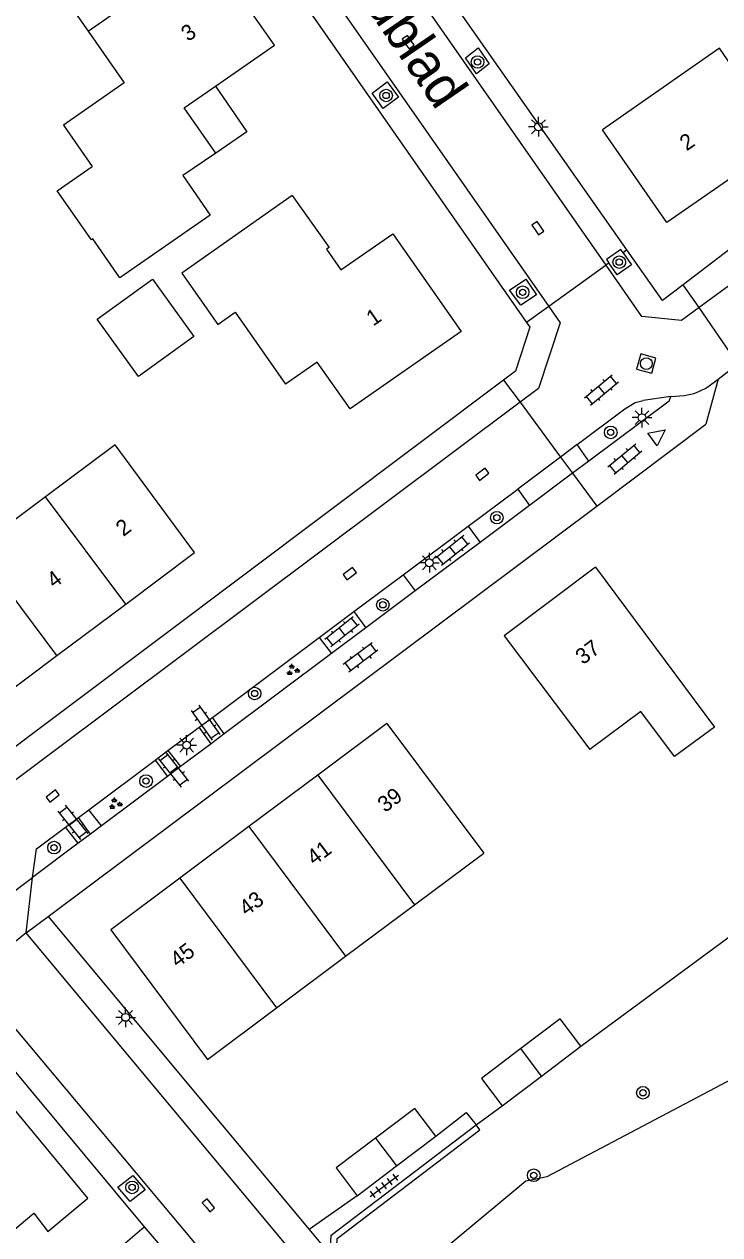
# Model space of a CAD drawing. Extents: x 136000 to 141014, y 402000 to 403500.
# Drawn here: x 137299.2 to 137343.4, y 402087.3 to 402164.2 of the extents above; entities that cross this region are included whole.
import ezdxf

# ---------------------------------------------------------------- set-up
doc = ezdxf.new("R2010")
doc.units = 0
for name, color, linetype in [('gg-afsc-erfafscheiding', 7, 'Continuous'), ('gg-anno-huisnummerreeks BGT', 7, 'Continuous'), ('gg-anno-openbare ruimte label', 7, 'Continuous'), ('gg-bbg-bijgebouw', 7, 'Continuous'), ('gg-bbg-gedigitaliseerde bebouwing', 7, 'Continuous'), ('gg-bbg-gedigitaliseerde bijgebouw', 7, 'Continuous'), ('gg-bbg-hoofdgebouw', 7, 'Continuous'), ('gg-bbg-luifel en loopbrug', 7, 'Continuous'), ('gg-bbg-tussenscheiding', 7, 'Continuous'), ('gg-knt-verharding', 7, 'Continuous'), ('gg-knt-verharding nz', 7, 'Continuous'), ('gt-grn-groengrens', 7, 'Continuous'), ('gt-grn-weggrens', 7, 'Continuous'), ('gt-symb-boom', 7, 'Continuous'), ('gt-symb-groenvak', 7, 'Continuous'), ('gt-symb-klinker verharding', 7, 'Continuous'), ('gt-symb-kolk', 7, 'Continuous'), ('gt-symb-lichtmast', 7, 'Continuous'), ('gt-symb-rioolschacht', 7, 'Continuous'), ('gt-symb-tegel verharding', 7, 'Continuous'), ('gt-symb-waterafsluiter', 7, 'Continuous')]:
    doc.layers.add(name, color=color, linetype=linetype)

# ---------------------------------------------------------------- blocks, each defined once
blk = doc.blocks.new('gt0-KOLK')
at = {"layer": 'gt-symb-kolk'}
blk.add_lwpolyline([(0, 0), (0.375, 0), (0.375, 0.4), (-0.375, 0.4), (-0.375, 0), (0, 0)], dxfattribs=at)
blk = doc.blocks.new('gt0-LMAST')
at = {"layer": 'gt-symb-lichtmast'}
for p, q in [((-0.182, 0.173), (-0.447, 0.438)), ((-0.005, 0.246), (-0.005, 0.621)), ((0.172, 0.173), (0.437, 0.438)), ((-0.255, -0.004), (-0.63, -0.004)), ((-0.182, -0.181), (-0.447, -0.446)), ((-0.005, -0.254), (-0.005, -0.629)), ((0.437, -0.446), (0.172, -0.181)), ((0.245, -0.004), (0.62, -0.004))]:
    blk.add_line(p, q, dxfattribs=at)
blk.add_circle((-0.005, -0.004), 0.25, dxfattribs=at)
blk = doc.blocks.new('gt0-BOOM')
at = {"layer": 'gt-symb-boom'}
for radius in [0.4, 0.2]:
    blk.add_circle((0, 0), radius, dxfattribs=at)
blk = doc.blocks.new('gt0-RS')
at = {"layer": 'gt-symb-rioolschacht'}
blk.add_lwpolyline([(-0.5, -0.5), (0.5, -0.5), (0.5, 0.5), (-0.5, 0.5)], close=True, dxfattribs=at)
blk.add_circle((0, 0), 0.375, dxfattribs=at)
blk = doc.blocks.new('gt0-KL1')
at = {"layer": 'gt-symb-klinker verharding'}
for p, q in [((-1.15, 0.3), (1.15, 0.3)), ((-1, -0.3), (-1, 0.3)), ((-0.5, 0.3), (-0.5, 0.45)), ((0, -0.3), (0, 0.3)), ((0.5, 0.3), (0.5, 0.45)), ((1, -0.3), (1, 0.3)), ((-1.15, -0.3), (1.15, -0.3)), ((-0.5, -0.45), (-0.5, -0.3)), ((0.5, -0.45), (0.5, -0.3))]:
    blk.add_line(p, q, dxfattribs=at)
blk = doc.blocks.new('gt0-WAFSL')
at = {"layer": 'gt-symb-waterafsluiter'}
for p, q in [((-0.5, -0.333), (0, 0.667)), ((0, 0.667), (0.5, -0.333)), ((0.5, -0.333), (-0.5, -0.333))]:
    blk.add_line(p, q, dxfattribs=at)
blk = doc.blocks.new('gt0-GRVAK')
at = {"layer": 'gt-symb-groenvak'}
for p, q in [((-0.11, 0.189), (-0.228, 0.24)), ((-0.182, 0.153), (0.088, 0.153)), ((-0.091, 0.211), (-0.156, 0.322)), ((-0.047, 0.214), (-0.047, 0.393)), ((-0.004, 0.211), (0.061, 0.322)), ((0.015, 0.189), (0.133, 0.24)), ((0.262, -0.052), (0.197, 0.059)), ((0.305, -0.049), (0.305, 0.13)), ((0.349, -0.052), (0.414, 0.059)), ((-0.245, -0.228), (-0.363, -0.177)), ((-0.318, -0.264), (-0.047, -0.264)), ((-0.226, -0.206), (-0.291, -0.095)), ((-0.183, -0.203), (-0.183, -0.024)), ((-0.139, -0.206), (-0.074, -0.095)), ((-0.12, -0.228), (-0.002, -0.177)), ((0.243, -0.074), (0.125, -0.023)), ((0.17, -0.11), (0.441, -0.11)), ((0.368, -0.074), (0.486, -0.023))]:
    blk.add_line(p, q, dxfattribs=at)
blk = doc.blocks.new('gt0-TEG1')
at = {"layer": 'gt-symb-tegel verharding'}
for p, q in [((-1.125, 0), (1.125, 0)), ((-0.9, -0.25), (-0.9, 0.25)), ((-0.45, -0.25), (-0.45, 0.25)), ((0, -0.25), (0, 0.25)), ((0.45, -0.25), (0.45, 0.25)), ((0.9, -0.25), (0.9, 0.25))]:
    blk.add_line(p, q, dxfattribs=at)

msp = doc.modelspace()

# ---------------------------------------------------------------- linework, layer by layer
at = {"layer": 'gg-afsc-erfafscheiding'}
for p, q in [((137334.59, 402099.31), (137369.434, 402125.08)), ((137294.518, 402102.635), (137306.847, 402087.832)), ((137327.924, 402094.312), (137329.59, 402095.52)), ((137320.374, 402089.817), (137317.318, 402087.662))]:
    msp.add_line(p, q, dxfattribs=at)
msp.add_lwpolyline([(137325.361, 402093.596), (137327.306, 402095.102), (137327.924, 402094.312)], dxfattribs=at)
at = {"layer": 'gg-bbg-bijgebouw'}
for p, q in [((137321.533, 402093.468), (137319.039, 402091.579)), ((137322.868, 402091.707), (137325.361, 402093.596)), ((137320.374, 402089.817), (137322.868, 402091.707)), ((137319.039, 402091.579), (137320.374, 402089.817))]:
    msp.add_line(p, q, dxfattribs=at)
for points in [[(137307.358, 402148.042), (137309.991, 402144.392), (137306.478, 402141.858), (137303.845, 402145.509), (137307.358, 402148.042)], [(137325.361, 402093.596), (137324.026, 402095.357), (137321.533, 402093.468)]]:
    msp.add_lwpolyline(points, dxfattribs=at)
at = {"layer": 'gg-bbg-gedigitaliseerde bebouwing'}
for p, q in [((137300.569, 402134.208), (137296.199, 402130.944)), ((137324.023, 402108.302), (137328.419, 402111.584)), ((137319.635, 402105.027), (137324.023, 402108.302)), ((137315.247, 402101.753), (137319.635, 402105.027)), ((137310.86, 402098.48), (137315.247, 402101.753))]:
    msp.add_line(p, q, dxfattribs=at)
for points in [[(137293.09, 402165.48), (137295.277, 402167.032), (137297.105, 402164.408), (137300.977, 402167.104), (137303.27, 402163.81)], [(137303.27, 402163.81), (137305.569, 402160.509), (137301.714, 402157.824), (137303.539, 402155.204)], [(137348.673, 402161.412), (137345.7, 402159.36), (137343.39, 402162.71), (137335.96, 402157.54)], [(137309.223, 402148.433), (137311.52, 402145.17), (137312.627, 402145.941), (137315.81, 402141.37)], [(137310.03, 402130.67), (137304.99, 402137.51), (137300.569, 402134.208)], [(137343.072, 402119.575), (137340.54, 402117.71), (137338.388, 402120.579), (137335.154, 402118.154)], [(137295.798, 402085.336), (137299.82, 402088.7), (137300.717, 402087.543)]]:
    msp.add_lwpolyline(points, dxfattribs=at)
at = {"layer": 'gg-bbg-gedigitaliseerde bijgebouw'}
for p, q in [((137332.09, 402097.415), (137334.59, 402099.31)), ((137329.59, 402095.52), (137332.09, 402097.415))]:
    msp.add_line(p, q, dxfattribs=at)
for points in [[(137334.59, 402099.31), (137333.27, 402101.06), (137330.766, 402099.162)], [(137330.766, 402099.162), (137328.27, 402097.27), (137329.59, 402095.52)]]:
    msp.add_lwpolyline(points, dxfattribs=at)
at = {"layer": 'gg-bbg-hoofdgebouw'}
for p, q in [((137311.374, 402160.307), (137315.11, 402162.91)), ((137316.25, 402153.35), (137309.223, 402148.433)), ((137305.662, 402127.402), (137310.03, 402130.67)), ((137335.52, 402129.74), (137329.72, 402125.39)), ((137335.52, 402129.74), (137343.072, 402119.575)), ((137301.294, 402124.134), (137305.662, 402127.402)), ((137329.72, 402125.39), (137335.154, 402118.154)), ((137296.926, 402120.866), (137301.294, 402124.134)), ((137322.25, 402119.82), (137317.865, 402116.542)), ((137322.25, 402119.82), (137328.419, 402111.584)), ((137317.865, 402116.542), (137313.48, 402113.265)), ((137313.48, 402113.265), (137309.094, 402109.987)), ((137300.717, 402087.543), (137303.26, 402089.65))]:
    msp.add_line(p, q, dxfattribs=at)
for points in [[(137315.11, 402162.91), (137312.26, 402167), (137311.85, 402166.72), (137310.415, 402168.763)], [(137348.673, 402161.412), (137350.45, 402158.84), (137340.04, 402151.64), (137335.96, 402157.54)], [(137311.386, 402156.053), (137309.387, 402158.923), (137311.374, 402160.307)], [(137311.386, 402156.053), (137309.304, 402154.625), (137311.029, 402152.11)], [(137311.029, 402152.11), (137305.292, 402148.128), (137303.574, 402150.603), (137303.484, 402150.541), (137301.317, 402153.663), (137303.539, 402155.204)], [(137316.25, 402153.35), (137318.59, 402150.06), (137318.43, 402149.94), (137319.33, 402148.64), (137322.64, 402150.92), (137326.97, 402144.71), (137319.92, 402139.8), (137317.83, 402142.77), (137315.81, 402141.37)], [(137309.094, 402109.987), (137304.71, 402106.71), (137310.86, 402098.48)], [(137303.26, 402089.65), (137298.279, 402095.672), (137295.991, 402093.764), (137293.5, 402096.75)]]:
    msp.add_lwpolyline(points, dxfattribs=at)
at = {"layer": 'gg-bbg-luifel en loopbrug'}
msp.add_line((137306.847, 402087.832), (137308.856, 402085.484), dxfattribs=at)
for points in [[(137311.374, 402160.307), (137313.362, 402157.409), (137311.386, 402156.053)], [(137308.856, 402085.484), (137306.187, 402083.199), (137304.177, 402085.548), (137306.847, 402087.832)]]:
    msp.add_lwpolyline(points, dxfattribs=at)
at = {"layer": 'gg-bbg-tussenscheiding'}
for p, q in [((137303.27, 402163.81), (137310.415, 402168.763)), ((137305.662, 402127.402), (137300.569, 402134.208)), ((137301.294, 402124.134), (137296.199, 402130.944)), ((137317.865, 402116.542), (137324.023, 402108.302)), ((137313.48, 402113.265), (137319.635, 402105.027)), ((137309.094, 402109.987), (137315.247, 402101.753)), ((137332.09, 402097.415), (137330.766, 402099.162)), ((137321.533, 402093.468), (137322.868, 402091.707))]:
    msp.add_line(p, q, dxfattribs=at)
at = {"layer": 'gg-knt-verharding'}
for p, q in [((137306.921, 402179.993), (137331.133, 402145.291)), ((137355.422, 402158.667), (137341.095, 402147.691)), ((137337.516, 402149.901), (137337.272, 402149.725)), ((137336.186, 402148.941), (137332.54, 402146.307)), ((137336.372, 402149.075), (137336.186, 402148.941)), ((137342.096, 402146.236), (137341.095, 402147.691)), ((137332.54, 402146.307), (137331.133, 402145.291)), ((137344.558, 402142.659), (137342.096, 402146.236)), ((137343.3, 402141.692), (137344.558, 402142.659)), ((137343.3, 402141.692), (137342.526, 402138.822)), ((137329.678, 402141.636), (137330.724, 402140.22)), ((137330.724, 402140.22), (137333.298, 402136.738)), ((137340.19, 402140.3), (137335.086, 402136.48)), ((137340.305, 402140.58), (137338.542, 402140.335)), ((137340.19, 402140.3), (137340.305, 402140.58)), ((137335.591, 402133.633), (137342.526, 402138.822)), ((137335.086, 402136.48), (137334.357, 402137.54)), ((137333.298, 402136.738), (137334.057, 402135.71)), ((137334.057, 402135.71), (137335.591, 402133.633)), ((137327.419, 402132.351), (137330.578, 402134.713)), ((137330.578, 402134.713), (137331.325, 402133.667)), ((137300.737, 402107.555), (137335.591, 402133.633)), ((137331.325, 402133.667), (137328.19, 402131.321)), ((137323.295, 402129.267), (137327.419, 402132.351)), ((137327.419, 402132.351), (137328.19, 402131.321)), ((137328.19, 402131.321), (137324.066, 402128.236)), ((137320.158, 402126.922), (137323.295, 402129.267)), ((137323.295, 402129.267), (137324.066, 402128.236)), ((137324.066, 402128.236), (137320.927, 402125.887)), ((137317.965, 402125.282), (137320.158, 402126.922)), ((137320.158, 402126.922), (137320.927, 402125.887)), ((137320.927, 402125.887), (137318.75, 402124.257)), ((137311.171, 402120.203), (137317.965, 402125.282)), ((137317.965, 402125.282), (137318.75, 402124.257)), ((137318.75, 402124.257), (137311.926, 402119.151)), ((137310.333, 402119.576), (137311.171, 402120.203)), ((137311.926, 402119.151), (137311.171, 402120.203)), ((137308.351, 402118.094), (137310.333, 402119.576)), ((137311.102, 402118.534), (137310.333, 402119.576)), ((137311.926, 402119.151), (137311.102, 402118.534)), ((137307.535, 402117.484), (137308.351, 402118.094)), ((137308.351, 402118.094), (137309.154, 402117.077)), ((137311.102, 402118.534), (137309.154, 402117.077)), ((137303.317, 402114.331), (137307.535, 402117.484)), ((137307.535, 402117.484), (137308.312, 402116.446)), ((137309.154, 402117.077), (137308.312, 402116.446)), ((137308.312, 402116.446), (137304.116, 402113.307)), ((137302.654, 402113.835), (137303.317, 402114.331)), ((137301.844, 402113.229), (137302.654, 402113.835)), ((137302.646, 402112.207), (137301.844, 402113.229)), ((137303.428, 402112.792), (137302.654, 402113.835)), ((137304.116, 402113.307), (137303.428, 402112.792)), ((137303.428, 402112.792), (137302.646, 402112.207)), ((137302.646, 402112.207), (137299.75, 402110.04)), ((137300.737, 402107.555), (137317.318, 402087.662)), ((137317.318, 402087.662), (137318.655, 402086.059))]:
    msp.add_line(p, q, dxfattribs=at)
for points in [[(137337.516, 402149.901), (137310.025, 402189.058), (137288.756, 402226.903)], [(137327.249, 402162.103), (137328.055, 402162.736), (137328.759, 402161.719), (137327.953, 402161.087), (137327.249, 402162.103)], [(137321.325, 402159.87), (137322.286, 402160.574), (137322.993, 402159.597), (137322.032, 402158.893), (137321.325, 402159.87)], [(137337.272, 402149.725), (137337.131, 402149.926), (137336.223, 402149.289), (137336.372, 402149.075)], [(137337.272, 402149.725), (137337.808, 402148.957), (137336.9, 402148.321), (137336.372, 402149.075)], [(137341.095, 402147.691), (137339.777, 402146.681), (137337.516, 402149.901)], [(137330.765, 402146.39), (137330.044, 402147.35), (137331.099, 402148.046), (137331.759, 402147.045), (137330.765, 402146.39)], [(137331.133, 402145.291), (137331.336, 402145), (137330.43, 402142.2), (137329.678, 402141.636)], [(137329.678, 402141.636), (137291.11, 402112.7), (137288.185, 402110.246)], [(137334.357, 402137.54), (137337.38, 402139.8), (137338.04, 402140.21), (137338.542, 402140.335)], [(137299.75, 402110.04), (137300, 402111.85), (137301.844, 402113.229)], [(137318.655, 402086.059), (137318.728, 402087.302), (137327.924, 402094.312)], [(137305.173, 402090.357), (137306.111, 402091.09), (137306.891, 402090.185), (137305.953, 402089.452), (137305.173, 402090.357)]]:
    msp.add_lwpolyline(points, dxfattribs=at)
at = {"layer": 'gg-knt-verharding nz'}
for p, q in [((137342.645, 402141.212), (137343.3, 402141.692)), ((137340.305, 402140.58), (137341.173, 402140.656)), ((137334.357, 402137.54), (137333.298, 402136.738)), ((137333.298, 402136.738), (137330.578, 402134.713)), ((137299.34, 402106.51), (137300.737, 402107.555))]:
    msp.add_line(p, q, dxfattribs=at)
for points in [[(137336.186, 402148.941), (137308.182, 402189.032), (137287.36, 402226.129)], [(137305.626, 402182.059), (137307.873, 402181.637), (137332.54, 402146.307)], [(137356.101, 402157.022), (137344.54, 402148.03), (137342.096, 402146.236)], [(137342.096, 402146.236), (137340.97, 402145.41), (137338.468, 402145.674), (137336.186, 402148.941)], [(137332.54, 402146.307), (137333.27, 402145.262), (137331.9, 402141.1), (137330.724, 402140.22)], [(137330.724, 402140.22), (137292.27, 402111.45), (137240.03, 402067.6), (137233.87, 402067.6)], [(137292.694, 402104.466), (137296.031, 402107.261), (137299.75, 402110.04)], [(137358.42, 402039.74), (137354.67, 402040.12), (137299.34, 402106.51)], [(137295.84, 402103.74), (137351.68, 402037.11), (137351.634, 402034.404)]]:
    msp.add_lwpolyline(points, dxfattribs=at)
msp.add_arc((137340.753, 402143.994), 3.365, 277.16953, 304.21532, dxfattribs=at)
at = {"layer": 'gt-grn-groengrens'}
msp.add_line((137304.116, 402113.307), (137303.317, 402114.331), dxfattribs=at)
for points in [[(137321.73, 402082.973), (137331.082, 402090.768), (137332.45, 402091.046), (137346.933, 402098.689), (137349.971, 402094.97)], [(137321.73, 402082.973), (137319.049, 402086.189), (137319.103, 402087.102), (137328.158, 402094.005), (137327.924, 402094.312)]]:
    msp.add_lwpolyline(points, dxfattribs=at)
at = {"layer": 'gt-grn-weggrens'}
for p, q in [((137335.086, 402136.48), (137334.057, 402135.71)), ((137334.057, 402135.71), (137331.325, 402133.667)), ((137299.34, 402106.51), (137299.75, 402110.04)), ((137299.34, 402106.51), (137295.84, 402103.74))]:
    msp.add_line(p, q, dxfattribs=at)

# ---------------------------------------------------------------- block references
at = {"layer": 'gt-symb-boom'}
for p in [(137328.02, 402161.843), (137322.211, 402159.713), (137337.023, 402149.126), (137330.887, 402147.211), (137336.482, 402138.309), (137329.245, 402132.892), (137322.004, 402127.356), (137313.857, 402121.721), (137306.957, 402116.16), (137301.113, 402111.93), (137338.528, 402096.355), (137331.593, 402091.115), (137306.072, 402090.345)]:
    msp.add_blockref('gt0-BOOM', p, dxfattribs=at)
at = {"layer": 'gt-symb-groenvak'}
for p in [(137316.269, 402123.204), (137304.993, 402114.711)]:
    msp.add_blockref('gt0-GRVAK', p, dxfattribs=at)
at = {"layer": 'gt-symb-klinker verharding'}
for p, rotation in [((137335.894, 402141.007), 40.01095772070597), ((137337.38, 402136.622), 40.01095771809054), ((137326.432, 402130.819), 38.5434627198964), ((137319.408, 402125.64), -140.9644871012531), ((137320.59, 402124.012), -143.00410224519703), ((137310.729, 402119.87), -54.482302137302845), ((137308.726, 402116.859), 128.46294706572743), ((137302.305, 402113.535), -51.617542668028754)]:
    msp.add_blockref('gt0-KL1', p, dxfattribs=dict(at, rotation=rotation))
at = {"layer": 'gt-symb-kolk'}
for p, rotation in [((137323.452, 402162.978), -55.05490123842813), ((137331.688, 402151.176), -55.05490124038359), ((137328.444, 402135.487), 36.789699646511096), ((137320.023, 402129.176), 36.789699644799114), ((137301.144, 402115.05), 36.78969964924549), ((137310.768, 402089.08), -50.19442890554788)]:
    msp.add_blockref('gt0-KOLK', p, dxfattribs=dict(at, rotation=rotation))
at = {"layer": 'gt-symb-lichtmast'}
for p in [(137331.897, 402157.73), (137338.473, 402139.251), (137324.963, 402130.028), (137309.541, 402118.443), (137305.662, 402101.149)]:
    msp.add_blockref('gt0-LMAST', p, dxfattribs=at)
at = {"layer": 'gt-symb-rioolschacht', "rotation": -105.37072543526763}
msp.add_blockref('gt0-RS', (137338.744, 402142.682), dxfattribs=at)
at = {"layer": 'gt-symb-tegel verharding', "rotation": 36.86989764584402}
msp.add_blockref('gt0-TEG1', (137322.094, 402090.447), dxfattribs=at)
at = {"layer": 'gt-symb-waterafsluiter', "rotation": -53.130102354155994}
msp.add_blockref('gt0-WAFSL', (137339.402, 402138.064), dxfattribs=at)

# ---------------------------------------------------------------- texts
at = {"layer": 'gg-anno-huisnummerreeks BGT'}
for s, rotation, p in [('3', 34.9, (137309.627, 402163.103)), ('2', 34.7, (137341.308, 402156.158)), ('1', 34.9, (137321.396, 402145.031)), ('2', 36.8, (137305.511, 402131.66)), ('4', 36.8, (137301.117, 402128.373)), ('37', 36.9, (137334.716, 402123.512)), ('39', 36.8, (137322.144, 402114.123)), ('41', 36.8, (137317.644, 402110.76)), ('43', 36.8, (137313.344, 402107.546)), ('45', 36.8, (137308.959, 402104.269))]:
    msp.add_text(s, height=1, rotation=rotation, dxfattribs=at).set_placement(p)
at = {"layer": 'gg-anno-openbare ruimte label'}
msp.add_text('Duizendblad', height=2.5, rotation=304.4, dxfattribs=at).set_placement((137314.944, 402174.03))

doc.saveas('drawing.dxf')
